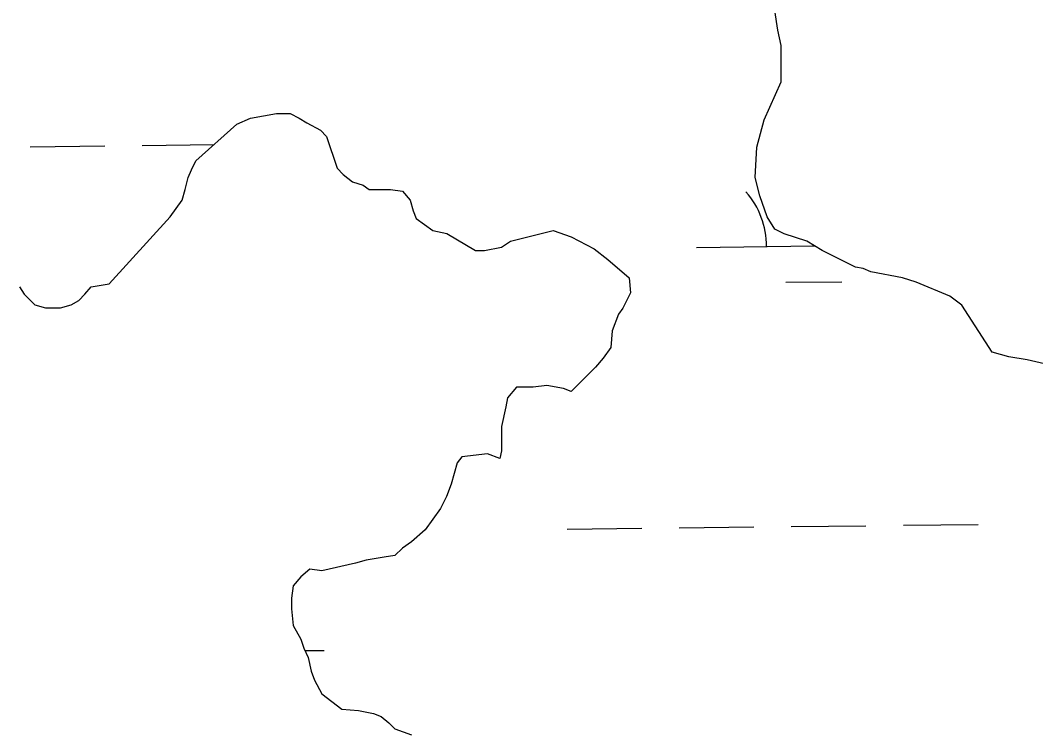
# Model space of a CAD drawing. Extents: x 3684037 to 3722149, y 433263 to 459021.
# Drawn here: x 3707909.6 to 3708344.4, y 455949.9 to 456254.7 of the extents above; entities that cross this region are included whole.
import ezdxf

# ---------------------------------------------------------------- set-up
doc = ezdxf.new("R2010")
doc.units = 0
doc.layers.add('V-TOPO-SHOR', color=7, linetype='Continuous')
doc.layers.add('V-WETL-SWMP', color=7, linetype='Continuous')

msp = doc.modelspace()

# ---------------------------------------------------------------- linework, layer by layer
at = {"layer": 'V-TOPO-SHOR'}
for p, q in [((3708234.03, 456250.49), (3708232.73, 456258.95)), ((3708235.33, 456243.98), (3708234.03, 456250.49)), ((3708235.33, 456228.36), (3708235.33, 456243.98)), ((3708228.17, 456212.1), (3708235.33, 456228.36)), ((3708002.38, 456210.19), (3708008.24, 456212.79)), ((3708008.24, 456212.79), (3708019.3, 456214.74)), ((3708019.3, 456214.74), (3708025.16, 456214.74)), ((3708025.16, 456214.74), (3708029.06, 456212.78)), ((3708029.06, 456212.78), (3708032.31, 456210.83)), ((3707984.81, 456194.57), (3708002.38, 456210.19)), ((3708032.31, 456210.83), (3708038.17, 456207.58)), ((3708224.92, 456200.38), (3708228.17, 456212.1)), ((3708038.17, 456207.58), (3708040.77, 456204.97)), ((3708040.77, 456204.97), (3708045.32, 456191.31)), ((3708224.26, 456187.37), (3708224.92, 456200.38)), ((3707982.86, 456190.67), (3707984.81, 456194.57)), ((3708045.32, 456191.31), (3708047.92, 456188.7)), ((3707980.25, 456182.21), (3707981.55, 456187.42)), ((3707981.55, 456187.42), (3707982.86, 456190.67)), ((3708047.92, 456188.7), (3708051.83, 456185.45)), ((3708226.21, 456179.56), (3708224.26, 456187.37)), ((3707978.95, 456177.66), (3707980.25, 456182.21)), ((3708051.83, 456185.45), (3708056.38, 456184.15)), ((3708056.38, 456184.15), (3708058.99, 456182.2)), ((3708058.99, 456182.2), (3708068.09, 456182.19)), ((3708068.09, 456182.19), (3708073.3, 456181.54)), ((3708073.3, 456181.54), (3708076.55, 456177.64)), ((3708229.46, 456170.45), (3708226.21, 456179.56)), ((3707973.74, 456170.5), (3707978.95, 456177.66)), ((3708076.55, 456177.64), (3708077.85, 456173.08)), ((3707947.71, 456141.87), (3707973.74, 456170.5)), ((3708077.85, 456173.08), (3708079.15, 456169.83)), ((3708079.15, 456169.83), (3708086.31, 456164.62)), ((3708232.72, 456165.25), (3708229.46, 456170.45)), ((3708236.62, 456163.29), (3708232.72, 456165.25)), ((3708086.31, 456164.62), (3708092.17, 456163.32)), ((3708092.17, 456163.32), (3708104.53, 456156.16)), ((3708119.5, 456160.06), (3708137.72, 456164.61)), ((3708137.72, 456164.61), (3708145.52, 456162.01)), ((3708145.52, 456162.01), (3708155.28, 456156.8)), ((3708246.38, 456160.04), (3708236.62, 456163.29)), ((3708104.53, 456156.16), (3708108.43, 456156.16)), ((3708108.43, 456156.16), (3708115.59, 456157.46)), ((3708115.59, 456157.46), (3708119.5, 456160.06)), ((3708155.28, 456156.8), (3708161.14, 456152.25)), ((3708252.89, 456156.13), (3708246.38, 456160.04)), ((3708267.2, 456148.97), (3708252.89, 456156.13)), ((3708161.14, 456152.25), (3708170.25, 456144.44)), ((3708270.45, 456148.32), (3708267.2, 456148.97)), ((3708273.71, 456147.02), (3708270.45, 456148.32)), ((3708170.25, 456144.44), (3708170.9, 456137.93)), ((3708287.37, 456144.41), (3708273.71, 456147.02)), ((3708293.23, 456142.46), (3708287.37, 456144.41)), ((3707909.32, 456140.58), (3707911.27, 456137.32)), ((3707937.3, 456137.32), (3707939.9, 456140.57)), ((3707939.9, 456140.57), (3707947.71, 456141.87)), ((3708307.54, 456136.6), (3708293.23, 456142.46)), ((3707911.27, 456137.32), (3707915.82, 456132.77)), ((3707931.44, 456132.77), (3707934.69, 456134.72)), ((3707934.69, 456134.72), (3707937.3, 456137.32)), ((3708170.9, 456137.93), (3708167.64, 456131.42)), ((3708312.75, 456132.7), (3708307.54, 456136.6)), ((3707915.82, 456132.77), (3707920.38, 456131.47)), ((3707920.38, 456131.47), (3707926.89, 456131.47)), ((3707926.89, 456131.47), (3707931.44, 456132.77)), ((3708167.64, 456131.42), (3708165.69, 456128.82)), ((3708325.76, 456112.52), (3708312.75, 456132.7)), ((3708165.69, 456128.82), (3708163.09, 456121.66)), ((3708163.09, 456121.66), (3708162.43, 456114.5)), ((3708162.43, 456114.5), (3708159.18, 456109.95)), ((3708332.91, 456110.57), (3708325.76, 456112.52)), ((3708159.18, 456109.95), (3708155.92, 456106.05)), ((3708340.72, 456109.27), (3708332.91, 456110.57)), ((3708351.78, 456106.66), (3708340.72, 456109.27)), ((3708155.92, 456106.05), (3708145.51, 456095.64)), ((3708122.09, 456097.59), (3708118.18, 456093.04)), ((3708129.24, 456097.59), (3708122.09, 456097.59)), ((3708135.1, 456098.24), (3708129.24, 456097.59)), ((3708142.26, 456096.94), (3708135.1, 456098.24)), ((3708145.51, 456095.64), (3708142.26, 456096.94)), ((3708118.18, 456093.04), (3708117.53, 456089.14)), ((3708117.53, 456089.14), (3708115.58, 456080.68)), ((3708115.58, 456080.68), (3708115.58, 456070.27)), ((3708115.58, 456070.27), (3708114.92, 456067.01)), ((3708096.7, 456065.06), (3708094.1, 456055.95)), ((3708098.66, 456067.67), (3708096.7, 456065.06)), ((3708109.72, 456068.97), (3708098.66, 456067.67)), ((3708114.92, 456067.01), (3708109.72, 456068.97)), ((3708094.1, 456055.95), (3708092.15, 456050.75)), ((3708092.15, 456050.75), (3708089.54, 456045.54)), ((3708089.54, 456045.54), (3708083.03, 456036.44)), ((3708083.03, 456036.44), (3708077.18, 456031.23)), ((3708077.18, 456031.23), (3708073.27, 456028.63)), ((3708073.27, 456028.63), (3708070.02, 456025.38)), ((3708053.1, 456022.13), (3708038.78, 456018.88)), ((3708057.65, 456023.43), (3708053.1, 456022.13)), ((3708065.46, 456024.73), (3708057.65, 456023.43)), ((3708070.02, 456025.38), (3708065.46, 456024.73)), ((3708033.58, 456019.53), (3708029.67, 456016.27)), ((3708038.78, 456018.88), (3708033.58, 456019.53)), ((3708029.67, 456016.27), (3708026.42, 456012.37)), ((3708026.42, 456012.37), (3708025.77, 456007.17)), ((3708025.77, 456007.17), (3708025.77, 456002.61)), ((3708025.77, 456002.61), (3708026.42, 455995.45)), ((3708026.42, 455995.45), (3708029.67, 455989.6)), ((3708029.67, 455989.6), (3708030.97, 455985.69)), ((3708030.97, 455985.69), (3708032.92, 455981.79)), ((3708032.92, 455981.79), (3708034.22, 455975.93)), ((3708034.22, 455975.93), (3708035.52, 455972.03)), ((3708035.52, 455972.03), (3708038.77, 455966.17)), ((3708038.77, 455966.17), (3708047.23, 455959.66)), ((3708047.23, 455959.66), (3708054.39, 455959.01)), ((3708054.39, 455959.01), (3708060.9, 455957.71)), ((3708060.9, 455957.71), (3708064.15, 455956.4)), ((3708064.15, 455956.4), (3708067.4, 455953.8)), ((3708067.4, 455953.8), (3708070, 455951.2)), ((3708070, 455951.2), (3708077.16, 455948.59))]:
    msp.add_line(p, q, dxfattribs=at)
at = {"layer": 'V-WETL-SWMP'}
for p, q in [((3708234.03, 456250.49), (3708232.73, 456258.95)), ((3708235.33, 456243.98), (3708234.03, 456250.49)), ((3708235.33, 456228.36), (3708235.33, 456243.98)), ((3708228.17, 456212.1), (3708235.33, 456228.36)), ((3708002.38, 456210.19), (3708008.24, 456212.79)), ((3708008.24, 456212.79), (3708019.3, 456214.74)), ((3708019.3, 456214.74), (3708025.16, 456214.74)), ((3708025.16, 456214.74), (3708029.06, 456212.78)), ((3708029.06, 456212.78), (3708032.31, 456210.83)), ((3707984.81, 456194.57), (3708002.38, 456210.19)), ((3708032.31, 456210.83), (3708038.17, 456207.58)), ((3708224.92, 456200.38), (3708228.17, 456212.1)), ((3708038.17, 456207.58), (3708040.77, 456204.97)), ((3708040.77, 456204.97), (3708045.32, 456191.31)), ((3707913.78, 456200.56), (3707945.78, 456200.93)), ((3707961.78, 456201.12), (3707992.58, 456201.48)), ((3708041.74, 456202.05), (3708041.78, 456202.05)), ((3708224.26, 456187.37), (3708224.92, 456200.38)), ((3707982.86, 456190.67), (3707984.81, 456194.57)), ((3708045.32, 456191.31), (3708047.92, 456188.7)), ((3707980.25, 456182.21), (3707981.55, 456187.42)), ((3707981.55, 456187.42), (3707982.86, 456190.67)), ((3708047.92, 456188.7), (3708051.83, 456185.45)), ((3708226.21, 456179.56), (3708224.26, 456187.37)), ((3707978.95, 456177.66), (3707980.25, 456182.21)), ((3708051.83, 456185.45), (3708056.38, 456184.15)), ((3708056.38, 456184.15), (3708058.99, 456182.2)), ((3708058.99, 456182.2), (3708068.09, 456182.19)), ((3708068.09, 456182.19), (3708073.3, 456181.54)), ((3708073.3, 456181.54), (3708076.55, 456177.64)), ((3708229.46, 456170.45), (3708226.21, 456179.56)), ((3707973.74, 456170.5), (3707978.95, 456177.66)), ((3708076.55, 456177.64), (3708077.85, 456173.08)), ((3707947.71, 456141.87), (3707973.74, 456170.5)), ((3708077.85, 456173.08), (3708079.15, 456169.83)), ((3708079.15, 456169.83), (3708086.31, 456164.62)), ((3708232.72, 456165.25), (3708229.46, 456170.45)), ((3708236.62, 456163.29), (3708232.72, 456165.25)), ((3708086.31, 456164.62), (3708092.17, 456163.32)), ((3708092.17, 456163.32), (3708104.53, 456156.16)), ((3708119.5, 456160.06), (3708137.72, 456164.61)), ((3708137.72, 456164.61), (3708145.52, 456162.01)), ((3708145.52, 456162.01), (3708155.28, 456156.8)), ((3708246.38, 456160.04), (3708236.62, 456163.29)), ((3708104.53, 456156.16), (3708108.43, 456156.16)), ((3708108.43, 456156.16), (3708115.59, 456157.46)), ((3708115.59, 456157.46), (3708119.5, 456160.06)), ((3708155.28, 456156.8), (3708161.14, 456152.25)), ((3708199.15, 456157.45), (3708249.71, 456158.04)), ((3708252.89, 456156.13), (3708246.38, 456160.04)), ((3708249.15, 456158.03), (3708249.14, 456158.38)), ((3708267.2, 456148.97), (3708252.89, 456156.13)), ((3708161.14, 456152.25), (3708170.25, 456144.44)), ((3708270.45, 456148.32), (3708267.2, 456148.97)), ((3708273.71, 456147.02), (3708270.45, 456148.32)), ((3708170.25, 456144.44), (3708170.9, 456137.93)), ((3708287.37, 456144.41), (3708273.71, 456147.02)), ((3708293.23, 456142.46), (3708287.37, 456144.41)), ((3707909.32, 456140.58), (3707911.27, 456137.32)), ((3707937.3, 456137.32), (3707939.9, 456140.57)), ((3707939.9, 456140.57), (3707947.71, 456141.87)), ((3708237.33, 456142.46), (3708261.33, 456142.74)), ((3708307.54, 456136.6), (3708293.23, 456142.46)), ((3707911.27, 456137.32), (3707915.82, 456132.77)), ((3707931.44, 456132.77), (3707934.69, 456134.72)), ((3707934.69, 456134.72), (3707937.3, 456137.32)), ((3708170.9, 456137.93), (3708167.64, 456131.42)), ((3708312.75, 456132.7), (3708307.54, 456136.6)), ((3707915.82, 456132.77), (3707920.38, 456131.47)), ((3707920.38, 456131.47), (3707926.89, 456131.47)), ((3707926.89, 456131.47), (3707931.44, 456132.77)), ((3708167.64, 456131.42), (3708165.69, 456128.82)), ((3708325.76, 456112.52), (3708312.75, 456132.7)), ((3708165.69, 456128.82), (3708163.09, 456121.66)), ((3708163.09, 456121.66), (3708162.43, 456114.5)), ((3708162.43, 456114.5), (3708159.18, 456109.95)), ((3708332.91, 456110.57), (3708325.76, 456112.52)), ((3708159.18, 456109.95), (3708155.92, 456106.05)), ((3708340.72, 456109.27), (3708332.91, 456110.57)), ((3708351.78, 456106.66), (3708340.72, 456109.27)), ((3708155.92, 456106.05), (3708145.51, 456095.64)), ((3708122.09, 456097.59), (3708118.18, 456093.04)), ((3708129.24, 456097.59), (3708122.09, 456097.59)), ((3708135.1, 456098.24), (3708129.24, 456097.59)), ((3708142.26, 456096.94), (3708135.1, 456098.24)), ((3708145.51, 456095.64), (3708142.26, 456096.94)), ((3708118.18, 456093.04), (3708117.53, 456089.14)), ((3708117.53, 456089.14), (3708115.58, 456080.68)), ((3708115.58, 456080.68), (3708115.58, 456070.27)), ((3708115.58, 456070.27), (3708114.92, 456067.01)), ((3708096.7, 456065.06), (3708094.1, 456055.95)), ((3708098.66, 456067.67), (3708096.7, 456065.06)), ((3708109.72, 456068.97), (3708098.66, 456067.67)), ((3708114.92, 456067.01), (3708109.72, 456068.97)), ((3708094.1, 456055.95), (3708092.15, 456050.75)), ((3708092.15, 456050.75), (3708089.54, 456045.54)), ((3708089.54, 456045.54), (3708083.03, 456036.44)), ((3708287.7, 456038.4), (3708319.69, 456038.77)), ((3708083.03, 456036.44), (3708077.18, 456031.23)), ((3708143.71, 456036.72), (3708175.7, 456037.1)), ((3708191.7, 456037.28), (3708223.7, 456037.66)), ((3708239.7, 456037.84), (3708271.7, 456038.21)), ((3708077.18, 456031.23), (3708073.27, 456028.63)), ((3708073.27, 456028.63), (3708070.02, 456025.38)), ((3708053.1, 456022.13), (3708038.78, 456018.88)), ((3708057.65, 456023.43), (3708053.1, 456022.13)), ((3708065.46, 456024.73), (3708057.65, 456023.43)), ((3708070.02, 456025.38), (3708065.46, 456024.73)), ((3708033.58, 456019.53), (3708029.67, 456016.27)), ((3708038.78, 456018.88), (3708033.58, 456019.53)), ((3708029.67, 456016.27), (3708026.42, 456012.37)), ((3708026.42, 456012.37), (3708025.77, 456007.17)), ((3708025.77, 456007.17), (3708025.77, 456002.61)), ((3708025.77, 456002.61), (3708026.42, 455995.45)), ((3708026.42, 455995.45), (3708029.67, 455989.6)), ((3708029.67, 455989.6), (3708030.97, 455985.69)), ((3708030.97, 455985.69), (3708032.92, 455981.79)), ((3708031.48, 455984.67), (3708039.71, 455984.77)), ((3708032.92, 455981.79), (3708034.22, 455975.93)), ((3708034.22, 455975.93), (3708035.52, 455972.03)), ((3708035.52, 455972.03), (3708038.77, 455966.17)), ((3708038.77, 455966.17), (3708047.23, 455959.66)), ((3708047.23, 455959.66), (3708054.39, 455959.01)), ((3708054.39, 455959.01), (3708060.9, 455957.71)), ((3708060.9, 455957.71), (3708064.15, 455956.4)), ((3708064.15, 455956.4), (3708067.4, 455953.8)), ((3708067.4, 455953.8), (3708070, 455951.2)), ((3708070, 455951.2), (3708077.16, 455948.59))]:
    msp.add_line(p, q, dxfattribs=at)
msp.add_arc((3708193.9, 456157.86), 35.25, 359.8949, 41.4385, dxfattribs=at)

doc.saveas('drawing.dxf')
